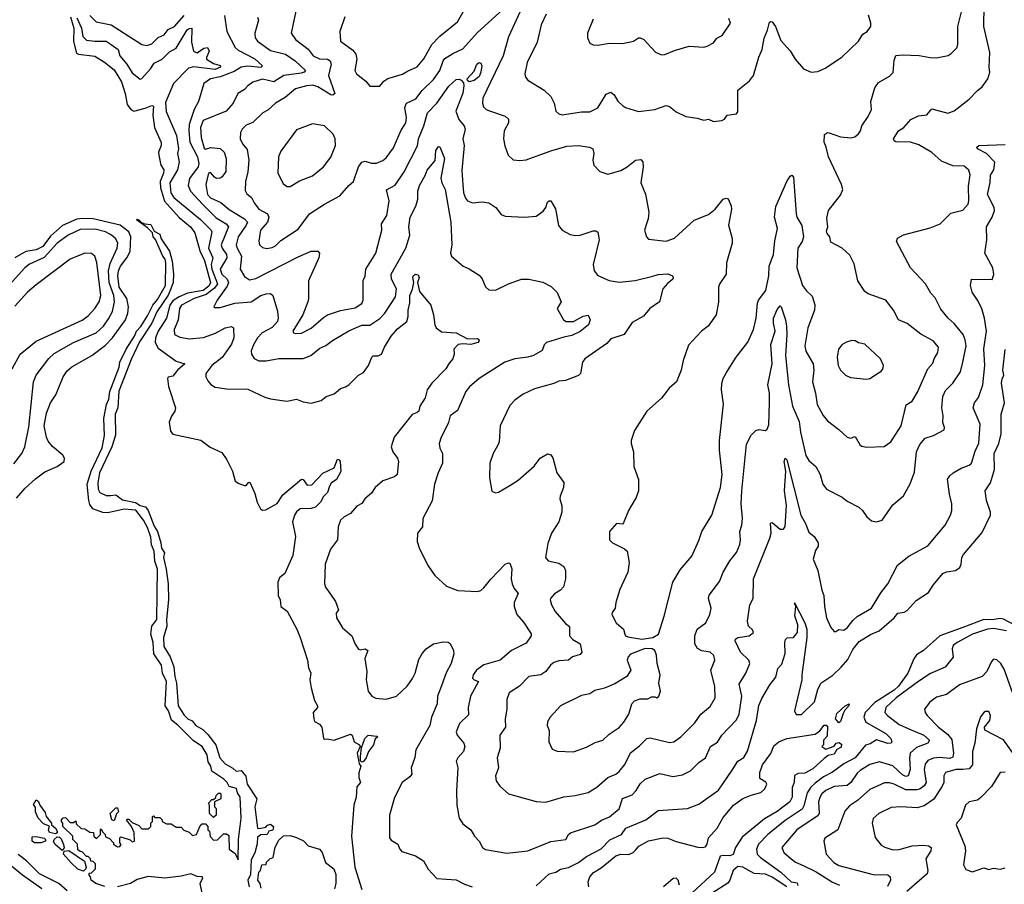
# Model space of a CAD drawing. Extents: x 1443846 to 1577407, y 839182 to 927291.
# Tile 474 of 535: x 1554974 to 1561021, y 868600 to 873907. Entities that reach past the tile are written whole.
import ezdxf

# ---------------------------------------------------------------- set-up
doc = ezdxf.new("R2010")
doc.units = 0

msp = doc.modelspace()

# ---------------------------------------------------------------- linework, layer by layer
at = {"layer": '0CON20XD'}
for points in [[(1556670.7, 873959.3), (1556641.9, 873825), (1556666.9, 873785), (1556745, 873726.9), (1556775.6, 873685.6), (1556815, 873667.3), (1556865, 873665.2), (1556880.3, 873655), (1556886.2, 873635), (1556870.8, 873565), (1556908.9, 873455), (1556896.4, 873443.6), (1556885, 873445.5), (1556805, 873495.7), (1556775, 873504.7), (1556735, 873501.8), (1556667.9, 873482.1), (1556605, 873430.5), (1556545, 873394.4), (1556497.4, 873352.6), (1556467.5, 873335), (1556405, 873276.7), (1556365, 873259.4), (1556340.8, 873235), (1556329.2, 873215), (1556328.6, 873175), (1556342.9, 873145), (1556371.2, 873111.2), (1556380.6, 873045), (1556375.7, 872974.3), (1556361, 872915), (1556358.5, 872858.5), (1556368.8, 872838.8), (1556397, 872815), (1556414, 872784), (1556441.9, 872745), (1556496.3, 872716.3), (1556504.6, 872695), (1556495.4, 872665), (1556452.7, 872615), (1556442, 872548), (1556446.9, 872525), (1556465, 872509.4), (1556492.8, 872502.8), (1556525, 872508.2), (1556545, 872518.5), (1556578, 872552), (1556685, 872621.1), (1556753.9, 872716.1), (1556845, 872774.4), (1556940.8, 872825), (1556995, 872888.8), (1557025, 872913.8), (1557054.6, 873005), (1557075, 873031.9), (1557095, 873038.1), (1557135, 873027.1), (1557165, 873026.9), (1557205, 873042.5), (1557225, 873058.6), (1557269.8, 873120.2), (1557315.2, 873224.8), (1557346.2, 873275), (1557350.4, 873305), (1557338.9, 873368.9), (1557350, 873395), (1557407.5, 873422.5), (1557445, 873472.7), (1557515, 873540.9), (1557555, 873595.6), (1557574.8, 873655.2), (1557585, 873669.1), (1557635, 873700.4), (1557695, 873727.7), (1557785, 873827.9), (1557940.8, 873969.2)], [(1556685, 872451.1), (1556765, 872486.4), (1556805, 872485.7), (1556814.3, 872474.3), (1556810.4, 872445), (1556746.7, 872305), (1556748.1, 872195), (1556743.1, 872175), (1556712.7, 872095), (1556650.8, 871995), (1556655.9, 871985.9), (1556670.9, 871980.9), (1556705, 871982.2), (1556765, 872012.7), (1556840.1, 872079.9), (1556865, 872094.5), (1556945, 872122.1), (1557035, 872139.3), (1557075, 872164.6), (1557084.4, 872185.6), (1557083.9, 872306.1), (1557096.2, 872333.8), (1557100, 872375), (1557161.1, 872475), (1557198.9, 872615), (1557195.6, 872655), (1557228.5, 872705), (1557243.6, 872795), (1557227.1, 872862.9), (1557279.3, 872890.7), (1557335, 872973.3), (1557416.9, 873133.1), (1557422.8, 873175), (1557456.6, 873255), (1557478.2, 873335), (1557535, 873394.5), (1557610.4, 873499.6), (1557655, 873540), (1557672.5, 873542.5), (1557685.7, 873535.7), (1557698.7, 873518.7), (1557701.8, 873501.8), (1557694.4, 873455.6), (1557652.9, 873345), (1557670.4, 873295), (1557704.3, 873255), (1557710, 873235), (1557695.6, 873175), (1557702.7, 873135), (1557688.5, 872981.5), (1557695.4, 872894.6), (1557698.7, 872845), (1557711.1, 872811.1), (1557725, 872794.4), (1557755, 872783.3), (1557815, 872788.6), (1557855, 872784), (1557898, 872755), (1557930.6, 872710.6), (1557955, 872700.5), (1558075, 872695.6), (1558145, 872701.2), (1558188.8, 872731.2), (1558204.5, 872755), (1558215, 872786.7), (1558225, 872796.2), (1558235, 872796), (1558265, 872746.2), (1558283.2, 872643.2), (1558304.5, 872614.5), (1558355, 872589.2), (1558387.7, 872582.3), (1558415, 872584.2), (1558495, 872612), (1558511.2, 872611.2), (1558525, 872602.5), (1558532.9, 872555), (1558496.4, 872405), (1558502.2, 872365), (1558525, 872336.9), (1558595, 872307.1), (1558655, 872296.9), (1558754, 872306), (1558863.1, 872333.1), (1558895, 872343.8), (1558955, 872346.7), (1558983.3, 872335), (1558988, 872325), (1558986, 872315), (1558951.7, 872288.3), (1558923.9, 872256.1), (1558903.8, 872176.2), (1558842.9, 872135), (1558805, 872087.1), (1558735, 872048), (1558686.7, 871975), (1558605, 871947.8), (1558580, 871920), (1558445.6, 871824.4), (1558430, 871805), (1558418, 871735), (1558405, 871723.8), (1558325, 871691.4), (1558285, 871688.6), (1558255, 871674.4), (1558135, 871640.8), (1558065, 871608.6), (1558015, 871572.5), (1557985, 871538.8), (1557924, 871415), (1557918, 871315), (1557910, 871295), (1557881.2, 871245), (1557862, 871185), (1557858.8, 871095), (1557873, 871013), (1557895, 871003.3), (1557915, 871006.2), (1557985, 871047.5), (1558035, 871081.4), (1558133.2, 871166.8), (1558171.2, 871215), (1558215, 871241.2), (1558236.1, 871236.1), (1558248.3, 871218.3), (1558273.3, 871125), (1558315.8, 871065.8), (1558314, 871035), (1558292.3, 870982.3), (1558291.2, 870965), (1558303.9, 870923.9), (1558302.9, 870885), (1558284.3, 870825), (1558240.5, 870755), (1558218.3, 870691.7), (1558203.1, 870605), (1558220, 870585), (1558285, 870570.8), (1558315, 870551.2), (1558325.7, 870525.7), (1558325.5, 870474.5), (1558314, 870425), (1558295.5, 870404.5), (1558258, 870382), (1558234.2, 870355), (1558230.8, 870345), (1558239.2, 870315), (1558261.4, 870275), (1558325, 870201.2), (1558351.2, 870181.2), (1558350, 870125), (1558371.9, 870101.9), (1558416, 870075), (1558425.7, 870025), (1558415, 870010), (1558368, 869995), (1558344.4, 869975.6), (1558285, 869972), (1558255, 869960.9), (1558234.7, 869945.3), (1558205, 869906.7), (1558175, 869886.4), (1558101.2, 869875), (1558043.1, 869815), (1557979.2, 869775), (1557965.7, 869735), (1557964.6, 869675.4), (1557954.5, 869615), (1557957.5, 869565), (1557923.1, 869515), (1557925.5, 869435), (1557906.2, 869375), (1557914.4, 869315), (1557895.7, 869265), (1557900.8, 869235), (1557922, 869202), (1557975, 869155.8), (1558145, 869108), (1558205, 869102.9), (1558315, 869135.6), (1558385, 869144.2), (1558465, 869163.3), (1558518, 869195), (1558585, 869255.5), (1558635, 869276.5), (1558655, 869291.5), (1558690, 869335), (1558725, 869405.7), (1558780.8, 869449.2), (1558825, 869494.4), (1558845, 869497.8), (1558965, 869469.5), (1558991.2, 869475), (1559035, 869504.3), (1559119.5, 869590.5), (1559156.5, 869645), (1559215, 869690.8), (1559244.5, 869745), (1559243.8, 869813.8), (1559218.9, 869915), (1559242, 869975), (1559237.5, 870005), (1559213.3, 870025), (1559162.7, 870032.7), (1559137.4, 870047.4), (1559120, 870075), (1559120, 870125), (1559134.3, 870165), (1559188.1, 870205), (1559213.2, 870256.8), (1559220, 870295), (1559204.6, 870354.6), (1559207.8, 870375), (1559271.1, 870458.9), (1559293.3, 870515), (1559335, 870585.8), (1559375, 870636.2), (1559396.9, 870685), (1559400.6, 870715), (1559395.7, 870765), (1559409.4, 870805), (1559413.7, 870846.3), (1559404.7, 870935), (1559408, 871015), (1559437.8, 871302.2), (1559465, 871355.8), (1559494.6, 871385.4), (1559515, 871392.5), (1559555, 871386.2), (1559565, 871393.3), (1559575, 871420), (1559579.2, 871555), (1559578.3, 871615), (1559568.5, 871665), (1559594, 871795), (1559586.2, 871913.8), (1559612.4, 871995), (1559602.9, 872045), (1559604.1, 872075), (1559625, 872128.8), (1559645, 872150), (1559650, 872145), (1559676.5, 872065), (1559683.2, 872025), (1559685.8, 871975), (1559677, 871845), (1559694.7, 871665), (1559719.1, 871535), (1559760.2, 871440.2), (1559768.7, 871375), (1559802.4, 871232.4), (1559820.4, 871200.4), (1559862.5, 871165), (1559889.1, 871115), (1559907.1, 871055), (1559928.8, 871025), (1560025, 870977.1), (1560055, 870951.2), (1560127.5, 870915), (1560150, 870895), (1560176.7, 870855), (1560205, 870830), (1560235, 870823.8), (1560270, 870835), (1560335, 870928.8), (1560402, 870985), (1560442.6, 871057.4), (1560469.8, 871130.2), (1560481.8, 871255), (1560501.2, 871298.8), (1560535, 871337.5), (1560585, 871354.3), (1560651.2, 871388.8), (1560653.9, 871403.9), (1560642.9, 871435), (1560644.4, 871475), (1560636.4, 871525), (1560643.8, 871595), (1560659.7, 871630.3), (1560703.5, 871676.5), (1560750.5, 871745), (1560766.1, 871803.9), (1560785.3, 871905), (1560781.1, 871941.1), (1560767.5, 871975), (1560713, 872043), (1560675, 872074.4), (1560630.2, 872130.2), (1560595, 872200), (1560568.3, 872228.3), (1560535.6, 872285), (1560444.2, 872385), (1560358.6, 872545), (1560365, 872566), (1560402.4, 872587.6), (1560565, 872629.2), (1560627.5, 872655), (1560691.3, 872718.7), (1560765, 872738.1), (1560798.1, 872775), (1560803.3, 872795), (1560800, 872885), (1560810.9, 872955), (1560802.8, 872982.8), (1560775, 873007.8), (1560705, 873010), (1560635, 873038.8), (1560575, 873092.7), (1560495, 873140), (1560445, 873154.5), (1560355, 873157.5), (1560343.3, 873163.3), (1560340, 873175), (1560370, 873225), (1560404, 873245), (1560445.9, 873294.1), (1560493, 873317), (1560545, 873324), (1560575, 873360), (1560674.2, 873334.2), (1560712.6, 873347.4), (1560805, 873419.2), (1560855, 873472.5), (1560885, 873494.2), (1560918.5, 873545), (1560931.5, 873585), (1560927.3, 873615), (1560931.1, 873705), (1560894.3, 873865), (1560897.5, 873995)], [(1556970.8, 873925), (1556939.2, 873835), (1556944.4, 873775), (1557019.9, 873719.9), (1557039.1, 873695), (1557043.5, 873665), (1557032.5, 873595), (1557043.3, 873575), (1557099.7, 873529.7), (1557125, 873500), (1557185, 873500), (1557210.5, 873529.5), (1557234.1, 873545.9), (1557325, 873572), (1557355, 873592), (1557415, 873617.8), (1557455, 873667.5), (1557504.7, 873755.3), (1557553.7, 873806.4), (1557661.9, 873895), (1557703.6, 873965)], [(1558047.6, 873957.6), (1557975, 873802), (1557943.2, 873685), (1557817.5, 873425), (1557815.6, 873395.6), (1557821.7, 873371.7), (1557838.8, 873355), (1557864.4, 873345.6), (1557956.2, 873315), (1557976.8, 873296.8), (1557975.7, 873275), (1557950, 873225), (1557945.8, 873175), (1557953.2, 873133.2), (1557974, 873075), (1558005, 873048), (1558045, 873042.9), (1558085, 873047.1), (1558235, 873102.7), (1558335, 873131.8), (1558405.4, 873135.4), (1558474.2, 873124.2), (1558493.3, 873115), (1558500, 873085), (1558494.2, 873045), (1558500, 873015), (1558536.4, 872976.4), (1558585, 872959.2), (1558665, 872981.1), (1558705, 873003.1), (1558755, 873044.3), (1558788.6, 873048.6), (1558801.2, 873035), (1558802.9, 873005), (1558788.6, 872905), (1558817, 872837), (1558838, 872725), (1558834.2, 872685), (1558825, 872660), (1558811.2, 872615), (1558823.3, 872575), (1558835, 872560), (1558945, 872547.5), (1558995, 872566), (1559115, 872676.2), (1559205, 872711.2), (1559245, 872744), (1559295, 872806), (1559312.5, 872812.5), (1559325, 872807.5), (1559344, 872765), (1559345.7, 872745), (1559327.1, 872645), (1559350, 872565), (1559348.6, 872535), (1559314.5, 872415.5), (1559312, 872345), (1559273, 872287), (1559266, 872265), (1559265.8, 872174.2), (1559250.8, 872095), (1559201.2, 872025), (1559161.2, 871995), (1559080.3, 871909.7), (1559048, 871815), (1559036, 871755)], [(1558207.8, 873942.2), (1558175.6, 873875), (1558151.5, 873768.5), (1558090, 873645), (1558075.6, 873575), (1558080, 873555), (1558095, 873535.8), (1558194, 873475), (1558235, 873435.8), (1558255.6, 873395), (1558266, 873346), (1558285, 873328.8), (1558305, 873324.2), (1558425, 873342.2), (1558475, 873342.5), (1558525, 873366.7), (1558575, 873450), (1558605, 873462), (1558625, 873446.2), (1558647.8, 873407.8), (1558675, 873380.6), (1558695, 873368.9), (1558774.5, 873344.5), (1558875, 873356.9), (1558945, 873380), (1558965, 873374), (1559005, 873342.5), (1559065, 873313.8), (1559135, 873303.3), (1559175, 873290), (1559205, 873297.5), (1559235, 873282.5), (1559285, 873287.5), (1559303, 873297), (1559319.3, 873320.7), (1559375, 873328.8), (1559385, 873342.5), (1559383.3, 873475), (1559455, 873531.4), (1559479.4, 873565), (1559512.6, 873677.4), (1559532.9, 873725), (1559545.8, 873794.2), (1559567.3, 873842.7), (1559578.3, 873891.7), (1559585, 873896.7), (1559595, 873893.3), (1559615, 873866.2), (1559648.9, 873778.9), (1559705.4, 873715.4), (1559735.7, 873665), (1559786.7, 873605), (1559835, 873586.2), (1559875, 873590), (1559921.2, 873608.8), (1560023.4, 873676.6), (1560125.7, 873775), (1560152.5, 873817.5), (1560179.2, 873835), (1560200.8, 873865), (1560200.8, 873885), (1560186.2, 873935)], [(1559036, 871755), (1559007.5, 871685), (1558963.3, 871645), (1558915.9, 871584.1), (1558825, 871503.8), (1558750, 871385), (1558730, 871325), (1558730, 871305), (1558743.6, 871253.6), (1558746.2, 871165), (1558773.8, 871085), (1558774, 871015), (1558760, 870975), (1558712, 870895), (1558681.9, 870818.1), (1558675, 870811.2), (1558640, 870815), (1558596, 870765), (1558596.7, 870715), (1558615, 870696.7), (1558688.9, 870658.9), (1558703.8, 870645), (1558717.5, 870575), (1558708.8, 870515), (1558660.5, 870409.5), (1558635, 870330), (1558631.2, 870295), (1558612.1, 870267.9), (1558610, 870255), (1558636, 870205), (1558681.2, 870165), (1558690, 870135), (1558694.6, 870124.6), (1558709.1, 870119.1), (1558795, 870103.5), (1558861.2, 870115), (1558896.2, 870135), (1558932.5, 870245), (1558984.3, 870455), (1559030.9, 870529.1), (1559101.4, 870615), (1559145, 870710), (1559163.3, 870765), (1559224.4, 870865), (1559277.7, 871035), (1559288.2, 871115), (1559272.5, 871265), (1559271.9, 871325), (1559296.1, 871546.1), (1559283.3, 871635), (1559286.4, 871673.6), (1559293.3, 871705), (1559315, 871742.5), (1559373.3, 871835), (1559445, 871926.7), (1559480.6, 872005), (1559497.3, 872075), (1559503.9, 872166.1), (1559510.5, 872185), (1559555.3, 872244.7), (1559573.7, 872335), (1559577, 872395), (1559603.2, 872465), (1559611.2, 872548.8), (1559628.1, 872625), (1559610.3, 872695), (1559618.5, 872761.5), (1559685, 872914), (1559705, 872946), (1559715, 872952.5), (1559725, 872940), (1559742.7, 872715), (1559747.3, 872695), (1559777.1, 872642.9), (1559788.2, 872575), (1559779.1, 872545), (1559753.5, 872505), (1559745.9, 872385), (1559782.2, 872275), (1559805, 872242), (1559839.7, 872209.7), (1559857.5, 872157.5), (1559854.5, 872125), (1559813.8, 872015), (1559795.4, 871905), (1559802.1, 871872.1), (1559846.5, 871795), (1559850.8, 871755), (1559842.9, 871685), (1559860.9, 871615), (1559870.5, 871545), (1559907.6, 871477.6), (1559935, 871444), (1560005, 871391.2), (1560055, 871344.3), (1560075, 871338.6), (1560105, 871349.2), (1560135, 871295.8), (1560145, 871288.6), (1560175, 871282.5), (1560282.7, 871287.3), (1560323.8, 871315), (1560332.6, 871327.4), (1560386.4, 871415), (1560416.9, 871543.1), (1560454.5, 871565.5), (1560488.3, 871621.7), (1560551.1, 871765), (1560581.7, 871798.3), (1560588.9, 871825), (1560612.5, 871865), (1560616.2, 871896.2), (1560584.2, 871935), (1560506.9, 871976.9), (1560425, 872042.2), (1560370.8, 872065), (1560340, 872125), (1560292.5, 872185), (1560185.4, 872225.4), (1560165, 872239.2), (1560121.2, 872305), (1560098.8, 872408.8), (1560072.5, 872462.5), (1560024.3, 872504.3), (1559955, 872542.5), (1559950, 872575), (1559933.3, 872595), (1559929.5, 872610.5), (1559936, 872635), (1559930.3, 872689.7), (1559940, 872735), (1560015, 872830), (1560028, 872865), (1560020, 872895), (1559941.1, 873065), (1559927.5, 873125), (1559913.3, 873155), (1559917.1, 873202.9), (1559935, 873214.2), (1559945, 873213.1), (1560015, 873188.5), (1560078.5, 873181.5), (1560102.4, 873187.6), (1560125, 873207.5), (1560136.9, 873225), (1560145, 873256.2), (1560185, 873313.3), (1560204.7, 873355), (1560200.5, 873405), (1560225, 873488.8), (1560248.5, 873521.5), (1560315, 873560.8), (1560337.3, 873582.7), (1560344.2, 873655.8), (1560355, 873686.7), (1560395, 873691.4), (1560498.3, 873688.3), (1560565, 873674.4), (1560605, 873672.5), (1560655, 873683.8), (1560675, 873686.7), (1560695, 873700), (1560728.8, 873735), (1560736, 873755), (1560735.6, 873865), (1560757.5, 873955)], [(1555287, 873925), (1555307.3, 873855), (1555303.9, 873773.9), (1555322.4, 873702.4), (1555335, 873695.8), (1555435, 873683.1), (1555495, 873646), (1555555, 873598.5), (1555598.6, 873525), (1555621.9, 873455), (1555635, 873387.5), (1555657.5, 873355), (1555675, 873346.7), (1555745, 873363.3), (1555785, 873381.4), (1555795, 873376), (1555791.8, 873321.8), (1555802.4, 873245), (1555842.4, 873152.4), (1555843.1, 873135), (1555827.5, 873095), (1555828.7, 873075), (1555841.6, 873015), (1555860, 872985), (1555857.9, 872965), (1555836.9, 872915), (1555839.8, 872875), (1555864.2, 872794.1), (1555953.2, 872693.2), (1556024, 872635), (1556049.5, 872599.5), (1556082.3, 872482.3), (1556107, 872435), (1556145.5, 872295), (1556135, 872270.5), (1556100.5, 872245), (1556005, 872227.5), (1555953.6, 872206.4), (1555915, 872181.6), (1555896.2, 872155), (1555875.9, 872074.1), (1555825.2, 871995), (1555807.6, 871955), (1555805.8, 871925), (1555825, 871890), (1555935, 871810.9), (1555988.8, 871795), (1555943.9, 871756.1), (1555915, 871719.2), (1555886.7, 871713.3), (1555881.2, 871705), (1555887.5, 871655), (1555930.6, 871525), (1555927.1, 871505), (1555906.2, 871473.8), (1555892.5, 871437.5), (1555901.1, 871381.1), (1555913.8, 871363.8), (1556085.8, 871325.8), (1556143, 871283), (1556215, 871250), (1556246.2, 871205), (1556281.2, 871135), (1556297.5, 871075), (1556319.3, 871059.3), (1556355, 871047.5), (1556365, 871047.5), (1556381.2, 871068.8), (1556390, 871065), (1556418.8, 870998.8), (1556433.3, 870945), (1556453.8, 870905), (1556465, 870896.5), (1556485, 870897.5), (1556555, 870936.8), (1556589.6, 870990.4), (1556705, 871086), (1556715, 871083.8), (1556740.3, 871050.3), (1556767.6, 871052.4), (1556835, 871124.2), (1556905, 871155.8), (1556925, 871208.8), (1556935, 871206), (1556942.5, 871195), (1556945.6, 871134.4), (1556920.5, 871085), (1556887.4, 871062.6), (1556876.4, 871043.6), (1556865, 871005.5), (1556840.2, 870979.8), (1556822.1, 870945), (1556790.8, 870915), (1556765, 870906.4), (1556695.8, 870904.2), (1556675, 870886.7), (1556661.2, 870865), (1556648.8, 870825), (1556667.1, 870735), (1556652.3, 870617.7), (1556602.3, 870507.7), (1556569.7, 870480.3), (1556559.2, 870455), (1556562.3, 870372.3), (1556574, 870345), (1556578.8, 870305), (1556616.6, 870276.6), (1556675.6, 870165.6), (1556697.5, 870115), (1556742, 869975), (1556748, 869928), (1556762, 869895), (1556756.2, 869855), (1556763.9, 869806.1), (1556785, 869727.5), (1556803.8, 869695), (1556803.3, 869685), (1556776.7, 869655), (1556780, 869615), (1556785, 869600), (1556815, 869583.3), (1556830, 869565), (1556840, 869495), (1556845, 869490), (1556862.5, 869492.5), (1556905, 869484.3), (1557005, 869522), (1557015.6, 869515.6), (1557027.1, 869475), (1557060.8, 869455), (1557064.3, 869445), (1557046, 869405), (1557058.3, 869338.3), (1557070, 869325), (1557056.4, 869283.6), (1557056.7, 869255), (1557066.7, 869225), (1557045, 869197.5), (1557039.4, 869135), (1557025.7, 869085), (1557012.2, 868895), (1557031.6, 868705), (1557075, 868567.5)], [(1555325, 873918.9), (1555352.9, 873855), (1555362, 873805), (1555385, 873782.1), (1555435.2, 873774.8), (1555505.2, 873775.2), (1555536, 873756), (1555578.2, 873725), (1555588.9, 873685), (1555633, 873635), (1555665, 873580.4), (1555715, 873543.1), (1555725, 873545.6), (1555776.5, 873605), (1555799.2, 873640.8), (1555848.1, 873665), (1555895, 873710.7), (1555935, 873733.4), (1556003.6, 873845), (1556015, 873854.2), (1556030.6, 873855), (1556029.4, 873769.4), (1556042.4, 873715), (1556065, 873703.2), (1556105, 873732.7), (1556126.7, 873736.7), (1556137.5, 873715), (1556120.3, 873675), (1556121.9, 873665), (1556165, 873638), (1556205.8, 873625.8), (1556206.7, 873615), (1556175, 873602.1), (1556042.5, 873617.5), (1556010.2, 873609.8), (1555919.2, 873515), (1555869.6, 873399.6), (1555874.2, 873344.2), (1555936.2, 873196.1), (1555948.6, 873115), (1555943.8, 873085), (1555954, 873035), (1555943, 872985), (1555896.9, 872905), (1555901.6, 872845), (1555921.6, 872815), (1556085, 872681.7), (1556150.4, 872615), (1556153.9, 872605), (1556134.5, 872505), (1556161.2, 872445), (1556150.9, 872405), (1556153.2, 872375), (1556188.4, 872285), (1556170.3, 872259.7), (1556119.2, 872220.8), (1556046.1, 872195), (1555968, 872155), (1555955.7, 872135), (1555946.7, 872065), (1555935.3, 872035), (1555922.3, 872005), (1555925.8, 871975), (1555958.1, 871958.1), (1556015, 871948.9), (1556102.9, 871957.1), (1556176.3, 871983.7), (1556236.7, 872015), (1556275, 872023.1), (1556287.8, 872015), (1556289.6, 871955), (1556275, 871915.6), (1556217, 871833), (1556155, 871784.6), (1556117.3, 871735), (1556117.5, 871715), (1556129.4, 871689.4), (1556148, 871668), (1556175, 871651.4), (1556245, 871641.5), (1556375, 871639.5), (1556479.7, 871589.7), (1556515, 871579.2), (1556615, 871566), (1556675, 871578), (1556715, 871562), (1556765, 871554), (1556825, 871570), (1556856.7, 871595), (1556905, 871610.8), (1556945, 871642.9), (1556973.9, 871653.9)], [(1555405, 873932.1), (1555444.8, 873894.8), (1555535, 873876.4), (1555725, 873754.4), (1555755, 873749.4), (1555785, 873759.4), (1555825, 873797.7), (1555860.9, 873815), (1555885, 873846.6), (1555925, 873864.7), (1555985, 873932.5)], [(1556232.2, 873932.2), (1556246.4, 873835), (1556296.8, 873736.8), (1556315, 873720.7), (1556417.5, 873667.5), (1556464.4, 873625), (1556455.7, 873614.3), (1556375, 873621), (1556334.6, 873615.4), (1556291.7, 873588.3), (1556205, 873556.6), (1556146.4, 873543.6), (1556104.4, 873515), (1556071.5, 873405), (1556044.7, 873355.3), (1556015.2, 873264.8), (1556012, 873225), (1556019, 873155), (1556065.8, 873065), (1556075.1, 873025), (1556069.8, 873005), (1556017.8, 872932.2), (1556009.1, 872889.1)], [(1556433.8, 873923.8), (1556440.5, 873905), (1556418.5, 873825), (1556419.6, 873795), (1556435.5, 873775), (1556515, 873718.8), (1556606.2, 873696.2), (1556665, 873655.4), (1556730, 873595), (1556721.4, 873585), (1556701.8, 873578.2), (1556595.2, 873564.8), (1556535, 873525.2), (1556465, 873542.3), (1556406.5, 873523.5), (1556375, 873501.5), (1556355, 873478.9), (1556314.4, 873455), (1556285.4, 873395), (1556242.7, 873345), (1556101.5, 873288.5), (1556085.2, 873245), (1556088.5, 873185), (1556108, 873118), (1556115, 873113.1), (1556147.5, 873122.5), (1556205, 873116.6), (1556228.8, 873095), (1556242.1, 873055), (1556239.5, 872975), (1556217.6, 872942.4), (1556205, 872934.6), (1556183.1, 872933.1), (1556169.7, 872939.7), (1556145, 872969.1), (1556134.3, 872965), (1556117.1, 872895), (1556127, 872835), (1556145, 872813), (1556209.1, 872785), (1556261.5, 872741.5), (1556353.8, 872685), (1556372.8, 872665), (1556365.2, 872645), (1556314.8, 872575), (1556304.2, 872525), (1556308.7, 872505), (1556337.2, 872455), (1556328.5, 872375), (1556355, 872330), (1556385, 872311.2), (1556425, 872318.2), (1556685, 872451.1)], [(1558495, 873910), (1558460, 873825), (1558460, 873795), (1558475, 873762.5), (1558495, 873752.5), (1558525, 873750), (1558596.4, 873763.6), (1558675, 873762), (1558743.9, 873776.1), (1558773.9, 873796.1), (1558785, 873796.7), (1558807.5, 873785), (1558877.7, 873707.7), (1558915, 873691.2)], [(1558915, 873691.2), (1558935, 873694), (1558995, 873718.8), (1559085, 873743.8), (1559175, 873738), (1559195, 873744.2), (1559234.5, 873765.5), (1559255.7, 873794.3), (1559288.9, 873811.1), (1559338.1, 873885), (1559328, 873915)], [(1557735, 873526), (1557724.3, 873534.3), (1557722, 873545), (1557765, 873591.9), (1557781.9, 873635), (1557795.4, 873645.4), (1557805, 873640.6), (1557811.2, 873625), (1557806.1, 873585), (1557795, 873559.3), (1557765, 873533.7), (1557735, 873526)], [(1556635, 872882.9), (1556692.8, 872917.2), (1556771.4, 872948.6), (1556839.2, 873005), (1556885, 873063.8), (1556913.1, 873135), (1556912, 873175), (1556900, 873205), (1556845, 873256.7), (1556773, 873267), (1556675, 873232), (1556578.8, 873101.2), (1556562.5, 873065), (1556560, 872965), (1556591.7, 872901.7), (1556615, 872884.2), (1556635, 872882.9)], [(1556009.1, 872889.1), (1556022.1, 872855), (1556095.8, 872775), (1556181, 872691), (1556242, 872655), (1556256.1, 872635), (1556212.2, 872525), (1556216.7, 872505), (1556244.4, 872465), (1556245.7, 872445), (1556204.8, 872375), (1556215, 872346), (1556249, 872315), (1556256.7, 872293.3), (1556248.9, 872271.1), (1556186.5, 872185), (1556166.7, 872145), (1556170, 872140), (1556205, 872140.6), (1556295, 872168), (1556395, 872175.3), (1556455, 872213.5), (1556487.5, 872225), (1556515, 872227.1), (1556529.2, 872215), (1556558.3, 872118.3), (1556561.8, 872075), (1556556.7, 872055), (1556525, 872018), (1556462.3, 871985), (1556433.8, 871953.8), (1556410.8, 871910.8), (1556396.4, 871875), (1556397.8, 871855), (1556415, 871827.5), (1556443.1, 871813.1), (1556487.7, 871812.3), (1556565, 871827.7), (1556715, 871827.3), (1556762, 871845), (1556818.3, 871891.7), (1556855, 871907.8), (1556895, 871938.5), (1556995, 871997.3), (1557075, 872032.7), (1557125, 872031.9), (1557185, 872072.1), (1557216.2, 872105), (1557281.7, 872205), (1557288.4, 872255), (1557257.3, 872315), (1557254.6, 872345), (1557345.3, 872504.7), (1557369.3, 872585), (1557363.9, 872635), (1557371.5, 872695), (1557406.9, 872763.1), (1557418.3, 872805), (1557418.9, 872855), (1557429.6, 872890.4), (1557465, 872950.6), (1557477, 872983), (1557525, 873042), (1557530, 873105), (1557545, 873128), (1557555, 873126), (1557582, 873055), (1557560, 872935), (1557565.7, 872905), (1557586.2, 872865), (1557622, 872665), (1557627.3, 872525), (1557619.4, 872475), (1557626, 872455), (1557696.7, 872395), (1557735, 872378), (1557795, 872338.8), (1557815, 872316.7), (1557835, 872266.7), (1557855, 872248.8), (1557895, 872246.2), (1557975, 872286.5), (1558055, 872314.4), (1558100, 872315), (1558185.8, 872295.8), (1558238.8, 872268.8), (1558275, 872232.5), (1558300, 872175), (1558273.8, 872135), (1558313.3, 872065), (1558330, 872055), (1558375, 872054.4), (1558435, 872086.9), (1558465, 872093.8), (1558477.3, 872065), (1558467.1, 872035), (1558416.6, 871993.4), (1558365, 871968.2), (1558315, 871959.2), (1558209.2, 871925), (1558195, 871912), (1558182.6, 871877.4), (1558129.2, 871845), (1558095.3, 871834.7), (1558015, 871826), (1557953.8, 871805), (1557795.4, 871704.6), (1557736.2, 871653.8), (1557714.6, 871625.4), (1557662.4, 871507.6), (1557618, 871475), (1557608, 871435), (1557581.5, 871378.5), (1557561.9, 871345), (1557549.2, 871305), (1557553.9, 871276.1), (1557570, 871245), (1557570, 871185), (1557543.6, 871126.4), (1557521.9, 871055), (1557506.4, 870953.6), (1557449.2, 870845), (1557447.5, 870795), (1557417.1, 870755), (1557416, 870705), (1557428.3, 870658.3), (1557483.3, 870555), (1557523.3, 870495), (1557595, 870430), (1557663.9, 870403.9), (1557785, 870397.5), (1557805, 870404.2), (1557825, 870419.2), (1557866.9, 870473.1), (1557955, 870564), (1557975, 870573.8), (1557985, 870570), (1557996.8, 870536.8), (1557992.7, 870475), (1557998.8, 870445), (1558011.1, 870415), (1558035.7, 870385), (1558010.9, 870329.1), (1558010.6, 870305), (1558026.2, 870256.2), (1558068.9, 870208.9), (1558115, 870136.2), (1558115.4, 870124.6), (1558085, 870080), (1557995, 870034.6), (1557925, 869976), (1557823.7, 869946.3), (1557779.5, 869915), (1557759.1, 869885), (1557755.6, 869865), (1557764.6, 869854.6), (1557791.2, 869845), (1557741.5, 869755), (1557727.8, 869685), (1557729.5, 869640.5), (1557675, 869585.8), (1557654.4, 869535), (1557660, 869515), (1557702, 869465), (1557707.5, 869445), (1557699.2, 869415), (1557663.9, 869376.1), (1557654.4, 869355), (1557664.4, 869315), (1557656.4, 869173.6), (1557658.1, 869085), (1557672, 869005), (1557695, 868970), (1557745, 868933.3), (1557766.2, 868895), (1557796.7, 868865), (1557815.7, 868825.7), (1557835, 868812.9), (1557965, 868791.1), (1558094.6, 868805.4), (1558235, 868862.7), (1558327.5, 868875), (1558343.3, 868905), (1558356.7, 868915), (1558505, 868964.8), (1558546.8, 868993.2), (1558595.7, 869014.3), (1558656.2, 869063.8), (1558675, 869126.7), (1558735, 869149.5), (1558758.9, 869175), (1558784, 869216), (1558815, 869245.5), (1558905, 869280), (1558985, 869260.8), (1559045, 869271.5), (1559093, 869297), (1559145, 869346.7), (1559186, 869375), (1559216.2, 869445), (1559258.8, 869471.2), (1559285, 869515.6), (1559375, 869609.4), (1559391.5, 869645), (1559408.8, 869755), (1559391.9, 869828.1), (1559434, 869896), (1559458.5, 869955), (1559452.2, 869975), (1559400.3, 870025), (1559368.6, 870095), (1559370.8, 870105), (1559385, 870114.3), (1559454.5, 870125.5), (1559480.8, 870145), (1559475, 870161.2), (1559450, 870185), (1559443.3, 870215), (1559458.1, 870315), (1559478.5, 870355), (1559481.2, 870475), (1559581.2, 870725), (1559588.5, 870755), (1559587.5, 870785), (1559584.3, 870815.7), (1559595, 870821.2), (1559645, 870779.2), (1559665, 870780), (1559675, 870796.7), (1559684, 870925), (1559670.5, 871015), (1559679.2, 871135), (1559668.9, 871195), (1559675, 871216.2), (1559685, 871206.2), (1559771.4, 870865), (1559800.4, 870815), (1559820.6, 870760.6), (1559852.5, 870735), (1559876.7, 870695), (1559877.1, 870675), (1559860.3, 870649.7), (1559846, 870595), (1559875.7, 870525), (1559900, 870405), (1559912.2, 870372.2), (1559915.4, 870305.4), (1559929.2, 870235), (1559955, 870176), (1559975, 870152), (1559985, 870150.8), (1560005, 870162.9), (1560035, 870160.5), (1560055, 870173.3), (1560090, 870220), (1560117.4, 870242.6), (1560205, 870294.4), (1560261.9, 870388.1), (1560304.4, 870445), (1560365, 870558.6), (1560435, 870614.4), (1560551.7, 870678.3), (1560657.1, 870805), (1560690.8, 870865), (1560698.6, 870895), (1560698.1, 870935), (1560683.6, 870995), (1560672.6, 871087.4), (1560685, 871108), (1560706, 871125), (1560756.2, 871155), (1560805, 871172.9), (1560818.6, 871185), (1560840.9, 871259.1), (1560865, 871307.5), (1560871.8, 871425), (1560829.5, 871525), (1560836.5, 871555), (1560861.1, 871588.9), (1560888.8, 871665), (1560901.9, 871785), (1560893.8, 871886.2), (1560911.6, 871995), (1560899.1, 872075), (1560881.7, 872131.7), (1560860, 872180), (1560823.1, 872235), (1560813.8, 872275), (1560820, 872315), (1560945, 872312.5), (1560956.3, 872343.7), (1560949.6, 872385), (1560900, 872475), (1560913.8, 872555), (1560910.9, 872635), (1560945.3, 872694.7), (1560960.4, 872735), (1560957.4, 872755), (1560916.4, 872835), (1560932.8, 872907.3), (1560935, 872953.3), (1560956.9, 872985), (1560962.7, 873032.7), (1560911.5, 873085), (1560855.6, 873115), (1560850.8, 873125), (1560865, 873134.6), (1561025, 873140.9)], [(1554955, 870969.5), (1555008.6, 871031.4), (1555070.6, 871089.4), (1555129.2, 871130.8), (1555205, 871164.6), (1555246.5, 871195), (1555250, 871215), (1555238.8, 871235), (1555175, 871286.2), (1555149.7, 871319.7), (1555138.2, 871345), (1555124.4, 871414.4), (1555138.3, 871491.7), (1555163.9, 871555), (1555195.2, 871604.8), (1555240.4, 871715), (1555265, 871751.2), (1555295, 871775.3), (1555416.7, 871845), (1555500.7, 871909.3), (1555544.8, 871955.2), (1555623.7, 872065), (1555637.6, 872105), (1555643, 872145), (1555631.9, 872195), (1555584.5, 872265), (1555577.2, 872335), (1555581, 872365), (1555593.9, 872395), (1555631.3, 872445), (1555652.2, 872485), (1555656, 872575), (1555644.2, 872605), (1555591.8, 872645), (1555425, 872685.7), (1555362.4, 872687.6), (1555325, 872682.3), (1555236.5, 872643.5), (1555162.5, 872577.5), (1555115.9, 872514.1), (1555075.2, 872495.2), (1555012.9, 872485), (1554944, 872445)], [(1555497, 868587), (1555442.5, 868605), (1555412.5, 868625), (1555410, 868645), (1555400, 868655), (1555401.7, 868668.3), (1555415, 868670), (1555440, 868695), (1555440, 868725), (1555425, 868740), (1555411.7, 868741.7), (1555410, 868755), (1555395, 868770), (1555385, 868770), (1555358.3, 868798.3), (1555345, 868800), (1555331.7, 868811.7), (1555330, 868845), (1555300, 868875), (1555300, 868895), (1555240, 868955), (1555240, 868975), (1555230, 868985), (1555230, 868995), (1555241.7, 869008.3), (1555255, 869010), (1555285, 868980), (1555305, 868980), (1555318.3, 868988.3), (1555321.7, 868971.7), (1555351.7, 868941.7), (1555375, 868940), (1555405, 868920), (1555428.3, 868918.3), (1555430, 868895), (1555445, 868880), (1555470, 868905), (1555470, 868935), (1555475, 868940), (1555481.7, 868921.7), (1555500, 868905), (1555501.7, 868891.7), (1555525, 868880), (1555550, 868855), (1555550, 868845), (1555575, 868830), (1555588.3, 868831.7), (1555597, 868843), (1555590, 868855), (1555590, 868885), (1555595, 868890), (1555651.7, 868871.7), (1555665, 868860), (1555680, 868865), (1555677, 868917), (1555660, 868955), (1555630, 868995), (1555635, 869000), (1555645, 869000), (1555665, 868980), (1555705, 868960), (1555725, 868940), (1555765, 868940), (1555780, 868955), (1555780, 868975), (1555790, 868985), (1555790, 869015), (1555795, 869020), (1555805, 869010), (1555835, 869010), (1555850, 868995), (1555850, 868985), (1555875, 868970), (1555905, 868970), (1555935, 868950), (1555965, 868950), (1555981.7, 868931.7), (1556015, 868920), (1556035, 868900), (1556060, 868905), (1556080, 868955), (1556095, 868970), (1556115, 868970), (1556130, 868955), (1556130, 868935), (1556140, 868925), (1556143, 868893), (1556165, 868870), (1556188.3, 868871.7), (1556225, 868910), (1556245, 868910), (1556258.3, 868898.3), (1556260, 868815), (1556298.3, 868788.3), (1556315, 868750), (1556318.8, 868875), (1556333.8, 869005), (1556327.9, 869135), (1556311, 869161), (1556305, 869187.9), (1556260.2, 869200.2), (1556247.6, 869225), (1556226.8, 869245), (1556154.5, 869294.5), (1556147, 869325), (1556131.6, 869351.6), (1556125.6, 869395), (1556094.2, 869445), (1556040.9, 869480.9), (1555945, 869576.9), (1555906.3, 869606.3), (1555888.7, 869665), (1555867.5, 869695), (1555875.4, 869845.4), (1555851.7, 869895), (1555845.2, 869945), (1555798.7, 870015), (1555793.1, 870083.1), (1555779.3, 870135), (1555785.3, 870185), (1555816.5, 870225), (1555820.5, 870535), (1555803.9, 870583.9), (1555799.6, 870645), (1555784.1, 870684.1), (1555779.8, 870729.8), (1555759.4, 870789.4), (1555735.4, 870835.4), (1555686.8, 870896.8), (1555615, 870903.4), (1555515, 870880.3), (1555485, 870882.2), (1555424.3, 870904.3), (1555405, 870930.4), (1555398.1, 870955), (1555389.2, 871055), (1555413.2, 871135), (1555480.7, 871279.3), (1555495.2, 871355), (1555490, 871460), (1555507.2, 871545), (1555521.7, 871578.3), (1555526.8, 871625), (1555585.5, 871774.5), (1555589.5, 871805), (1555628, 871885), (1555679.3, 871965), (1555691.7, 871995), (1555717.1, 872022.9), (1555759.7, 872090.3), (1555792.5, 872155), (1555821.3, 872188.7), (1555868.7, 872275), (1555871.6, 872415), (1555867.2, 872437.2), (1555853.7, 872455), (1555808.9, 872558.9), (1555794.8, 872575), (1555788.9, 872598.9), (1555759.6, 872629.6), (1555691.9, 872678.1), (1555695, 872683.3), (1555705, 872678.9), (1555721.7, 872661.7), (1555743.3, 872653.3), (1555779.5, 872649.5), (1555799.4, 872609.4), (1555835, 872591.2), (1555842.4, 872562.4), (1555894.2, 872485.8)], [(1554938.3, 871181.7), (1554988.2, 871245), (1555005.4, 871284.6), (1555030.4, 871405), (1555059.1, 871685), (1555074.4, 871725), (1555152.8, 871827.2), (1555185, 871858.2), (1555305, 871925.3), (1555444.4, 871985.6), (1555489.4, 872025), (1555519.4, 872070.6), (1555544.7, 872115), (1555556.5, 872175), (1555552.3, 872215), (1555524.2, 872295), (1555518.6, 872365), (1555529.6, 872410.4), (1555573.1, 872505), (1555575.9, 872535), (1555565, 872561.5), (1555538.2, 872585), (1555501.4, 872605), (1555437.6, 872622.4), (1555345, 872618.4), (1555270.9, 872585), (1555204.7, 872535), (1555125, 872448.2), (1555035, 872406), (1555005, 872384), (1554873.4, 872236.6)], [(1554928.5, 871765), (1554977.5, 871855), (1555075, 871934.5), (1555357, 872063), (1555395, 872090), (1555436, 872134), (1555462, 872175), (1555472.9, 872215), (1555447.3, 872417.3), (1555436.5, 872455), (1555415, 872472.2), (1555375, 872473.6), (1555285, 872437.9), (1555075, 872280), (1555022.5, 872235), (1554945, 872148.5)], [(1555894.2, 872485.8), (1555911.1, 872425), (1555918.4, 872345), (1555915.8, 872295), (1555903.2, 872255), (1555885, 872216.4), (1555817.1, 872112.9), (1555785.7, 872045), (1555709.8, 871930.2), (1555659.3, 871820.7), (1555583.2, 871626.8), (1555576.8, 871525), (1555561.1, 871485), (1555562.6, 871357.4), (1555539.8, 871285), (1555464.5, 871125.5), (1555453.1, 871065), (1555456.4, 871025), (1555467.1, 871005), (1555504.6, 870985.4), (1555533.8, 870986.2), (1555565, 870990), (1555605, 870960.5), (1555685, 870943.2), (1555714.2, 870924.2), (1555746.9, 870916.9), (1555762.2, 870895), (1555799.1, 870799.1), (1555821, 870765), (1555841.7, 870695), (1555844, 870664), (1555863.3, 870635), (1555857.5, 870605), (1555874.4, 870534.4), (1555885.5, 870445), (1555887.9, 870345), (1555875.7, 870225), (1555878.3, 870185), (1555858, 870115), (1555860.1, 870060.1), (1555897.3, 869995), (1555920.5, 869935), (1555926.7, 869875), (1555937.8, 869835), (1555948.3, 869695), (1555985, 869637.9), (1556007.3, 869615), (1556032.4, 869602.4), (1556056.7, 869575), (1556099.7, 869549.7), (1556128.9, 869518.9), (1556177.8, 869455), (1556204.2, 869375), (1556235, 869340), (1556283, 869313), (1556302.5, 869295), (1556335, 869298.9), (1556362.5, 869262.5), (1556370.3, 869215), (1556429.6, 869125), (1556417.5, 869075), (1556434.8, 868944.8), (1556445, 868941.9), (1556485, 868950.6), (1556496.9, 868963.1), (1556515, 868969.5), (1556533.3, 868955), (1556528.6, 868931.4), (1556504.4, 868925.6), (1556493.8, 868906.2), (1556455, 868902.9), (1556435, 868888.5), (1556432.6, 868847.4), (1556417.7, 868792.3), (1556395, 868750), (1556390.7, 868659.3), (1556374.3, 868625), (1556383.2, 868585)], [(1556973.9, 871653.9), (1556995, 871666), (1557055, 871726), (1557085, 871742.5), (1557115.2, 871784.8), (1557135.8, 871835), (1557145, 871842.9), (1557175, 871844.5), (1557195.8, 871854.2), (1557213.5, 871896.5), (1557255.8, 871964.2), (1557295, 872010.5), (1557350.6, 872055), (1557360.5, 872085), (1557359.6, 872125), (1557370.9, 872169.1), (1557369.3, 872215), (1557386.7, 872253.3), (1557394.3, 872295), (1557387.8, 872325), (1557392.2, 872337.8), (1557405, 872345.6), (1557420.9, 872340.9), (1557427.8, 872325), (1557416.2, 872293.8), (1557428.3, 872238.3), (1557498, 872155), (1557515.5, 872095.5), (1557522.9, 872035), (1557532.5, 872015), (1557565, 871990.6), (1557655, 871984.6), (1557725, 871948.5), (1557785, 871949.4), (1557794.2, 871944.2), (1557795.5, 871935), (1557787.1, 871925), (1557745, 871912.5), (1557695, 871917.5), (1557666.4, 871913.6), (1557640, 871885), (1557642.5, 871855), (1557634, 871825), (1557610.9, 871799.1), (1557592, 871765), (1557505, 871676), (1557475.5, 871635), (1557464.5, 871585), (1557431.1, 871535), (1557424.4, 871505), (1557415.8, 871495), (1557385, 871482.9), (1557273.3, 871345), (1557255.5, 871285), (1557265.6, 871255), (1557294.3, 871215), (1557299.4, 871195), (1557292.5, 871115), (1557275, 871101.9), (1557205, 871076), (1557156.2, 871035), (1557135, 871001.2), (1557094, 870965), (1557075, 870936.7), (1557045, 870920), (1557006, 870875), (1556966, 870855), (1556944.2, 870835), (1556929.2, 870795), (1556926, 870715), (1556883, 870657), (1556850.6, 870565), (1556845.6, 870445), (1556853, 870423), (1556886.2, 870375), (1556912.9, 870335), (1556931.2, 870285), (1556918, 870265), (1556919.2, 870235), (1556956.9, 870175), (1557013.3, 870125), (1557035, 870073.8), (1557055, 870043.8), (1557065, 870040), (1557095, 870045.8), (1557112.5, 870035), (1557092.9, 869985), (1557105.4, 869905), (1557102.2, 869855), (1557113.3, 869785), (1557135.6, 869755), (1557161.8, 869741.8), (1557225, 869736.4), (1557288.9, 869755), (1557353.1, 869815), (1557387.3, 869862.7), (1557401.9, 869895), (1557425, 869980), (1557445, 870015.6), (1557470.8, 870045), (1557515, 870075.7), (1557575, 870087.1), (1557605, 870086.2), (1557617.7, 870077.7), (1557638, 870035), (1557640.8, 870015), (1557624.4, 869955), (1557592.6, 869897.4), (1557565, 869818), (1557539.4, 869755), (1557536.9, 869706.9), (1557503.6, 869625), (1557491.8, 869575), (1557406.2, 869425), (1557401.1, 869378.9), (1557378, 869315), (1557382.5, 869275), (1557370.5, 869259.5), (1557322.9, 869225), (1557276.6, 869133.4), (1557245.6, 869025), (1557244.2, 868885), (1557255, 868870), (1557296, 868845), (1557308.8, 868815), (1557321.3, 868801.3), (1557404.6, 868774.6), (1557454.3, 868744.3), (1557482.8, 868692.8), (1557535, 868635.8), (1557655, 868627.3), (1557705, 868600.9), (1557752, 868585)], [(1558145, 868591.1), (1558225, 868663.1), (1558265.5, 868674.5), (1558295, 868692.2), (1558345, 868701.8), (1558405.6, 868734.4), (1558455, 868770.3), (1558545, 868818), (1558598, 868872), (1558670.6, 868905), (1558696.9, 868945), (1558818.9, 868995), (1558895, 869053.1), (1559074.3, 869064.3), (1559145, 869090.8), (1559265, 869177.8), (1559349.5, 869300.5), (1559385, 869355.8), (1559421.2, 869378.8), (1559443.8, 869416.2), (1559499.5, 869605), (1559513.2, 869696.8), (1559530.8, 869739.2), (1559580.7, 869825), (1559618.4, 869871.6), (1559629.6, 869925), (1559655, 869950), (1559674.5, 870015.5), (1559672.2, 870085), (1559677, 870103), (1559687.3, 870112.7), (1559725, 870114.2), (1559750, 870145), (1559752.9, 870192.9), (1559735, 870247.5), (1559740, 870305), (1559732, 870328), (1559795, 870204), (1559807.5, 870165), (1559808.7, 870115), (1559777.3, 869885), (1559776.8, 869855), (1559731.2, 869665), (1559742.3, 869642.3), (1559775, 869641.9), (1559855, 869719.2), (1559874.8, 869795.2), (1559894.8, 869835.2), (1559967.1, 869882.9), (1560018.4, 869931.6), (1560060, 869980), (1560089.7, 870040.3), (1560129.9, 870090.1), (1560197.8, 870132.2), (1560252.7, 870155), (1560345, 870234.6), (1560366.2, 870263.8), (1560405, 870270.8), (1560425, 870281.2), (1560478.7, 870341.3), (1560555, 870390), (1560583.1, 870436.9), (1560643.2, 870506.8), (1560665, 870518.4), (1560721.4, 870525), (1560746.8, 870545), (1560755.3, 870565), (1560760, 870605), (1560770.4, 870625), (1560885, 870759.2), (1560935.9, 870865), (1560935, 870883.8), (1560911, 870955), (1560903.3, 871015), (1560935.5, 871064.5), (1560959.3, 871145), (1560959.2, 871245), (1560985.9, 871305), (1561002.2, 871365), (1561001.3, 871485), (1561021.5, 871555), (1561003.7, 871676.4), (1561006.7, 871703.3), (1561017.1, 871725), (1561010.9, 871755), (1561025, 871883.3)], [(1560175, 871700.8), (1560195, 871704), (1560265, 871750), (1560275, 871762.5), (1560278.8, 871785), (1560261.2, 871825), (1560164.4, 871914.4), (1560125, 871924), (1560105, 871935.8), (1560085, 871937.1), (1560051.3, 871928.7), (1560025, 871914), (1560002.9, 871885), (1559993.3, 871835), (1559999.4, 871785), (1560015.5, 871755.5), (1560045, 871724.2), (1560075, 871710), (1560175, 871700.8)], [(1561089.2, 870189.2), (1561015, 870226.7), (1560995, 870230.6), (1560945, 870222.7), (1560895, 870225.4), (1560765, 870176.2), (1560624.9, 870125.1), (1560524.5, 870035), (1560482.1, 870007.9), (1560465.7, 869984.3), (1560427.2, 869895), (1560370.5, 869815), (1560345, 869791.6), (1560226.3, 869715), (1560165.8, 869655), (1560157.4, 869625), (1560170.7, 869595), (1560293.8, 869525), (1560323.1, 869495), (1560330, 869475), (1560325, 869466.2), (1560305, 869463.1), (1560235, 869485.8), (1560197.2, 869462.8), (1560167.2, 869452.8), (1560104, 869376), (1560035, 869340), (1559965, 869289), (1559910.1, 869259.9), (1559859.7, 869220.3), (1559832.6, 869195), (1559809.3, 869160.7), (1559789.4, 869080.6), (1559779, 869061), (1559675, 868991), (1559567.7, 868905), (1559511.5, 868845), (1559497.8, 868815), (1559502.5, 868785), (1559523.5, 868763.5), (1559647.7, 868675), (1559710.8, 868615), (1559748, 868608), (1559752.4, 868592.4)], [(1561034.3, 870155), (1560955, 870170.2), (1560917.5, 870165), (1560825.6, 870135), (1560730, 870085), (1560706.4, 870065), (1560699.5, 870045), (1560705.8, 869994.2), (1560657.9, 869932.1), (1560566.3, 869893.7), (1560495, 869846.7), (1560355.9, 869745), (1560293.3, 869685), (1560286.2, 869655), (1560302.3, 869635), (1560375, 869580), (1560433.2, 869553.2), (1560525.5, 869515), (1560560.5, 869485), (1560551.9, 869465), (1560480.9, 869439.1), (1560443.2, 869405), (1560438, 869375), (1560442.5, 869305), (1560430, 869265), (1560415, 869261.8), (1560395, 869272.5), (1560335, 869325.9), (1560255, 869351.8), (1560195, 869334.6), (1560135, 869298.4), (1560117.4, 869282.6), (1560077.7, 869225), (1560055, 869206.9), (1559975, 869200.2), (1559924.8, 869175.2), (1559900.3, 869155), (1559886.8, 869133.2), (1559879.7, 869105), (1559882.7, 869037.3), (1559878.1, 869021.9), (1559747.1, 868935), (1559653.5, 868825), (1559667.5, 868795), (1559711.8, 868755), (1559737.5, 868735), (1559784.5, 868714.5), (1559865, 868676.2), (1559965, 868612.4), (1560008.6, 868595)], [(1558375, 869413.5), (1558455, 869442.2), (1558508.9, 869471.1), (1558555, 869484.4), (1558595, 869521.9), (1558655, 869563.1), (1558685, 869595.7), (1558714.4, 869645), (1558733.3, 869706.7), (1558750, 869725), (1558785, 869737.5), (1558832.3, 869737.7), (1558855, 869750), (1558875, 869750), (1558886.4, 869743.6), (1558900, 869755), (1558910, 869785), (1558900, 869835), (1558908, 869885), (1558888, 869955), (1558885.6, 870005.6), (1558874, 870035), (1558857.5, 870045), (1558815, 870047.1), (1558725, 870012), (1558710, 869995), (1558703.8, 869975), (1558727.5, 869915), (1558702.5, 869875), (1558629.1, 869830.9), (1558565, 869804), (1558505, 869790), (1558475, 869768), (1558425, 869758), (1558295, 869696.2), (1558231.2, 869625), (1558215, 869597.5), (1558214.2, 869575), (1558226.1, 869543.9), (1558224.1, 869474.1), (1558245, 869430), (1558275, 869416), (1558375, 869413.5)], [(1561083.1, 869743.1), (1561019.4, 869919.4), (1560999.2, 869955), (1560975, 869976.7), (1560955, 869982.5), (1560942.3, 869967.7), (1560913.3, 869905), (1560884.7, 869875.3), (1560745.8, 869824.2), (1560665, 869765.7), (1560605, 869748.1), (1560562.4, 869717.6), (1560530.8, 869675), (1560534.2, 869655), (1560546.6, 869636.6), (1560617.3, 869565), (1560671.5, 869521.5), (1560698.2, 869488.2), (1560709.3, 869405), (1560705, 869380), (1560685, 869371.7), (1560622.5, 869377.5), (1560585, 869374.3), (1560550.6, 869359.4), (1560535, 869337.1), (1560527.9, 869305), (1560540, 869225), (1560528.2, 869205), (1560504.2, 869185.8), (1560485, 869180.2), (1560415, 869180), (1560345, 869215.2), (1560315, 869223.4), (1560285, 869223.2), (1560195, 869182.5), (1560118.1, 869115), (1560069.2, 869080.8), (1560041.3, 869048.7), (1559998.9, 868935), (1559917.5, 868882.5), (1559912.9, 868865), (1559927.5, 868785), (1559974.2, 868734.2), (1560005, 868715.5), (1560215, 868660.2), (1560305, 868656.9), (1560319.4, 868645), (1560321.5, 868625), (1560304.1, 868585.9)], [(1560005, 869591.2), (1559983.8, 869615), (1559992.6, 869647.4), (1560044, 869695), (1560067.1, 869707.1), (1560065.7, 869695), (1560041.1, 869668.9), (1560031.1, 869648.9), (1560015, 869598.8), (1560005, 869591.2)], [(1561139.9, 869309.9), (1561015.6, 869485.6), (1560900.6, 869545), (1560899.4, 869565), (1560931.4, 869605), (1560935.6, 869635), (1560925, 869661.2), (1560905, 869661.2), (1560893.8, 869655), (1560875, 869626.7), (1560850, 869555), (1560839.5, 869465), (1560825.5, 869414.5), (1560825, 869332.5), (1560805, 869308), (1560765.9, 869304.1), (1560725, 869304.2), (1560658.9, 869285), (1560648.8, 869265), (1560648.5, 869225), (1560638.8, 869201.2), (1560586.8, 869123.2), (1560528.5, 869081.5), (1560485, 869068.4), (1560385, 869075.4), (1560325, 869070.8), (1560250, 869035), (1560216, 869004), (1560209.5, 868975), (1560227, 868887), (1560265, 868840.8), (1560287.7, 868827.7), (1560335, 868810.4), (1560375, 868814.1), (1560454.8, 868835.2), (1560525, 868840), (1560556, 868836), (1560570.6, 868825), (1560569.1, 868805), (1560539.6, 868755), (1560550.8, 868685), (1560546, 868664), (1560421.8, 868555)], [(1558468.2, 868585), (1558466, 868615), (1558476.1, 868645), (1558497, 868673), (1558545, 868700.2), (1558635, 868774.2), (1558665, 868785.5), (1558715, 868783.5), (1558742.4, 868795), (1558755, 868809.2), (1558776, 868834), (1558835, 868866.8), (1558925, 868885.4), (1558955, 868883.2), (1559005, 868863.2), (1559137.6, 868827.6), (1559165, 868824.7), (1559185, 868830.5), (1559196.6, 868845), (1559203.2, 868885), (1559256.4, 868943.6), (1559295, 869008.8), (1559358.5, 869085), (1559415, 869126.8), (1559465, 869147.5), (1559525, 869162.7), (1559550, 869185), (1559562.7, 869215), (1559556.3, 869226.3), (1559519.4, 869249.4), (1559518.9, 869285), (1559535, 869332.2), (1559586.8, 869403.2), (1559605, 869448.8), (1559635, 869473.3), (1559684.6, 869495.4), (1559858.1, 869521.9), (1559887.7, 869542.3), (1559915, 869576.2), (1559927, 869577), (1559935, 869570), (1559931.7, 869508.3), (1559910, 869485), (1559910, 869455), (1559900, 869445), (1559925, 869430), (1559975, 869447.5), (1559987.5, 869465), (1560005, 869469.2), (1560020, 869460), (1560018.5, 869441.5), (1559992.7, 869427.3), (1559975, 869399.5), (1559939.4, 869390.6), (1559915, 869372.9), (1559845, 869309.2), (1559795, 869282), (1559755, 869280), (1559732.5, 869267.5), (1559730, 869225), (1559717, 869193), (1559717.5, 869135), (1559703.3, 869105), (1559625, 869046.5), (1559548.5, 869001.5), (1559411.6, 868888.4), (1559370.6, 868825), (1559355, 868782.2), (1559335, 868774.2), (1559295, 868777.1), (1559275, 868772.1), (1559240, 868675), (1559103.3, 868546.7)], [(1557075, 869350), (1557067.5, 869357.5), (1557066, 869385), (1557073, 869437), (1557093.1, 869495), (1557115, 869514.2), (1557168, 869508), (1557172.5, 869505), (1557158, 869492), (1557147.5, 869455), (1557115.8, 869415), (1557101.4, 869375), (1557085, 869353.3), (1557075, 869350)], [(1561025, 869287.5), (1560995, 869286), (1560940.9, 869199.1), (1560877.2, 869132.8), (1560855, 869117.1), (1560804.4, 869105.6), (1560782, 869085), (1560756, 869005), (1560730.9, 868979.1), (1560725.8, 868965), (1560778.1, 868835), (1560781.4, 868805), (1560769.1, 868719.1), (1560785, 868690.8), (1560825, 868675.8), (1560895, 868700), (1560925, 868691.2), (1560955, 868698.8), (1560995, 868693.3), (1561025, 868701.2)], [(1555195, 868908.8), (1555157.1, 868917.1), (1555151.2, 868935), (1555157.5, 868957.5), (1555120, 868970), (1555086.7, 869005), (1555071.2, 869045), (1555071.2, 869071.2), (1555059.3, 869089.3), (1555075, 869117.5), (1555088.8, 869108.8), (1555097.5, 869085), (1555130.5, 869040.5), (1555137.5, 869015), (1555170, 868975), (1555170, 868965), (1555193.8, 868945), (1555203.3, 868925), (1555203.3, 868915), (1555195, 868908.8)], [(1556165, 869010), (1556140, 869035), (1556140, 869085), (1556133, 869097), (1556155, 869120), (1556165, 869120), (1556178.3, 869131.7), (1556180, 869145), (1556195, 869160), (1556205, 869160), (1556210, 869155), (1556210, 869125), (1556170, 869105), (1556170, 869075), (1556180, 869065), (1556180, 869025), (1556165, 869010)], [(1555555, 868990), (1555540, 868995), (1555530, 869035), (1555565, 869070), (1555575, 869070), (1555580, 869045), (1555568.3, 869031.7), (1555555, 868990)], [(1555105, 868853.8), (1555064.2, 868854.2), (1555050, 868865), (1555050, 868890), (1555075, 868893.3), (1555123.6, 868883.6), (1555132.5, 868875), (1555132.5, 868865), (1555105, 868853.8)], [(1555235, 868807.5), (1555193, 868843), (1555182.7, 868862.7), (1555185.8, 868875), (1555205, 868890), (1555218.6, 868888.6), (1555229.1, 868879.1), (1555244.1, 868844.1), (1555246.7, 868823.3), (1555235, 868807.5)], [(1556456.7, 868575), (1556450, 868605), (1556436.7, 868625), (1556443.3, 868675), (1556452.5, 868685), (1556461.7, 868718.3), (1556488.3, 868721.7), (1556490, 868735), (1556510, 868755), (1556530, 868765), (1556543, 868827), (1556565, 868870), (1556595, 868897.5), (1556635, 868900), (1556675, 868887.5), (1556716.1, 868866.1), (1556746.4, 868836.4), (1556815, 868816), (1556831.2, 868795), (1556853, 868733), (1556902.5, 868695), (1556915, 868660), (1556916, 868605), (1556908.3, 868571.7)], [(1555365, 868680), (1555331.7, 868691.7), (1555290.7, 868730.7), (1555242.5, 868785), (1555247, 868803), (1555276.2, 868806.2), (1555372.5, 868742.5), (1555382.5, 868705), (1555378.3, 868691.7), (1555365, 868680)], [(1555111, 868571), (1554992.2, 868655), (1554855.4, 868765.4)], [(1555265, 868558.8), (1555214.4, 868605), (1555095, 868663.7), (1555015, 868743), (1554965, 868783)], [(1559684.2, 868585), (1559595, 868643.3), (1559555, 868661.2), (1559484.9, 868664.9), (1559415, 868704.8), (1559385, 868709.4), (1559356.2, 868685), (1559334.7, 868625), (1559322.7, 868607.3), (1559225.7, 868544.3)], [(1556095.7, 868545), (1556082.9, 868605), (1556099.1, 868639.1), (1556095, 868645.5), (1556065, 868647.9), (1556024.7, 868664.7), (1555965, 868649.8), (1555865, 868636.4), (1555763.1, 868646.9), (1555695, 868628.9), (1555654, 868605), (1555575, 868583.2)], [(1559026.1, 868593.9), (1559018.2, 868625), (1559005, 868636.9), (1558986.2, 868635), (1558926.8, 868583.2)]]:
    msp.add_lwpolyline(points, dxfattribs=at)

doc.saveas('drawing.dxf')
